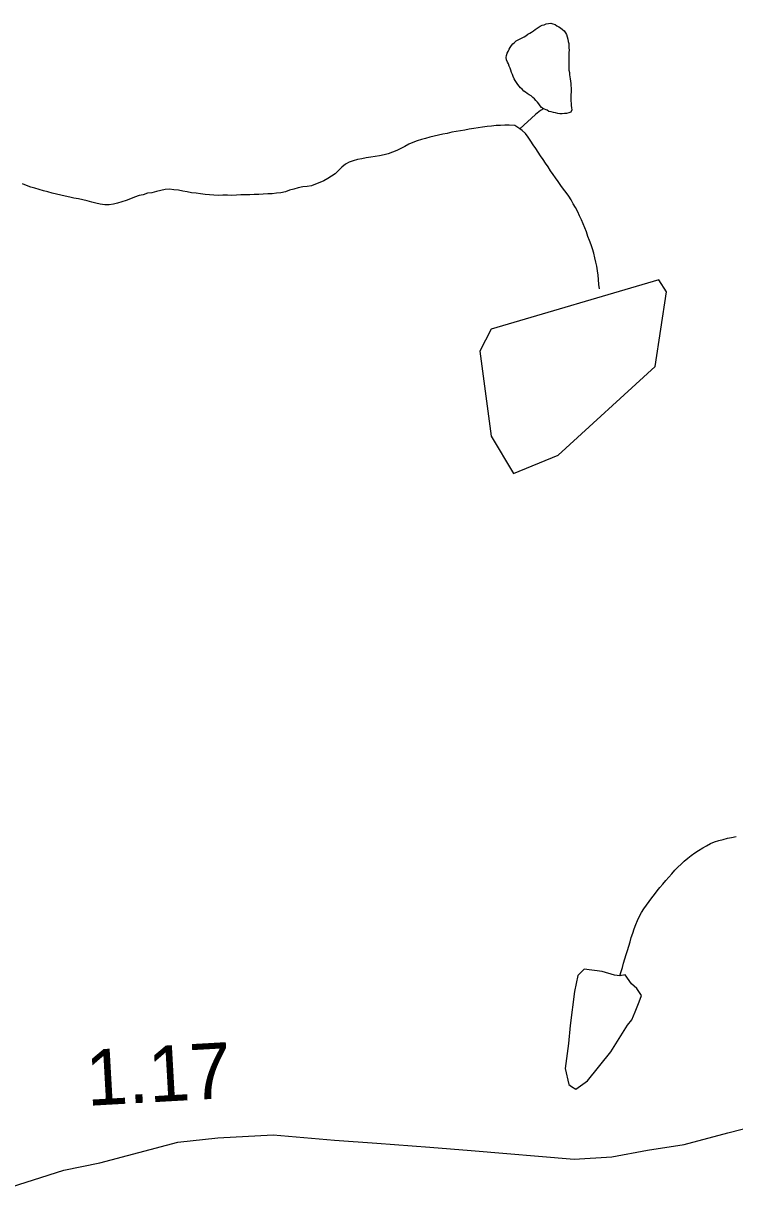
# Model space of a CAD drawing. Extents: x 1950930 to 2061844, y 904556 to 1017002.
# Drawn here: x 1974370 to 1975961, y 909840 to 912450 of the extents above; entities that cross this region are included whole.
import ezdxf

# ---------------------------------------------------------------- set-up
doc = ezdxf.new("R2010")
doc.units = 0
for name, color, linetype in [('Exist Hydrographic Creek Single Shore', 7, 'Continuous'), ('Exist Hydrographic Misc Water Feature', 7, 'Continuous'), ('Exist Road Primary US Structure Standard Bridge CELL', 7, 'Continuous'), ('Exist Road Secondary Type 51 Attributed', 7, 'Continuous')]:
    doc.layers.add(name, color=color, linetype=linetype)

msp = doc.modelspace()

# ---------------------------------------------------------------- linework, layer by layer
at = {"layer": 'Exist Hydrographic Creek Single Shore'}
for points in [[(1975480.2, 912213.9), (1975469.1, 912220.8), (1975456.6, 912221.9), (1975446.3, 912221.9), (1975436.9, 912221.3), (1975427.1, 912220.7), (1975417, 912219.4), (1975407.2, 912218.9), (1975396.7, 912217.2), (1975386.7, 912215.9), (1975377, 912214.5), (1975367, 912212.7), (1975357.4, 912210.6), (1975347.3, 912209.3), (1975337.9, 912207.9), (1975328, 912205.8), (1975317.8, 912203.2), (1975308.3, 912201.9), (1975298.5, 912199.6), (1975288.9, 912197.5), (1975279, 912194.9), (1975269.2, 912191.9), (1975260, 912189.7), (1975250.5, 912186.7), (1975240.9, 912182.8), (1975231.9, 912179), (1975223, 912174.2), (1975214, 912169.5), (1975204.8, 912165.2), (1975195.8, 912161.7), (1975186.1, 912157.5), (1975176.9, 912155.2), (1975166.7, 912153.2), (1975156.8, 912151.8), (1975147.2, 912150.1), (1975136.7, 912148.8), (1975127.1, 912146.6), (1975117, 912144.9), (1975107.6, 912141.9), (1975098.2, 912138.8), (1975090.2, 912134.4), (1975082.2, 912127.9), (1975074.6, 912120.5), (1975067, 912113.1), (1975059.4, 912107.8), (1975050.8, 912102.2), (1975042, 912097.5), (1975033.2, 912093.5), (1975023.5, 912089.7), (1975014.1, 912086.2), (1975004.5, 912084.9), (1974994.6, 912083.6), (1974984.4, 912081.4), (1974974.5, 912078.8), (1974965.3, 912076.3), (1974955.9, 912072.8), (1974945.6, 912070.7), (1974936, 912069.3), (1974926.1, 912068.4), (1974916.3, 912067.9), (1974906.4, 912067.4), (1974896.2, 912066.8), (1974885.9, 912066.8), (1974876.5, 912066.2), (1974866.3, 912065.7), (1974856, 912066), (1974846.6, 912065.1), (1974836.3, 912064.6), (1974826.1, 912064.9), (1974816, 912065.3), (1974806.4, 912064.3), (1974796.1, 912065.4), (1974785.9, 912065.8), (1974776.2, 912066.8), (1974766.2, 912068), (1974756.3, 912069.5), (1974746.3, 912070.5), (1974736.5, 912072.5), (1974726.6, 912074.4), (1974716.6, 912076.3), (1974706.5, 912077), (1974697.1, 912078.4), (1974687, 912077.5), (1974677.4, 912075.4), (1974667.8, 912073.2), (1974657.5, 912070.7), (1974647.9, 912069.3), (1974638, 912066.3), (1974628.8, 912064.1), (1974618.8, 912060.4), (1974609.7, 912057.2), (1974600.1, 912053), (1974590.3, 912050), (1974580.8, 912047.1), (1974571.6, 912044.8), (1974561.5, 912043.5), (1974552.3, 912043.7), (1974541.9, 912045.2), (1974532, 912047.2), (1974522.8, 912049.8)], [(1975658.2, 911855.6), (1975656.7, 911865.6), (1975656.1, 911876.3), (1975655.1, 911886.1), (1975653.9, 911896), (1975652.4, 911906), (1975650.4, 911915.6), (1975647.9, 911925), (1975645.4, 911935.1), (1975642.4, 911944.8), (1975639.7, 911953.8), (1975636.2, 911963.7), (1975632.5, 911972.7), (1975629.3, 911983), (1975625.6, 911992), (1975622.1, 912001.1), (1975618, 912009.8), (1975613.9, 912019), (1975609.6, 912028.2), (1975604.6, 912037.4), (1975599.7, 912045.9), (1975594.8, 912054.7), (1975589.5, 912063.3), (1975583.5, 912071.5), (1975578, 912078.8), (1975571.8, 912087), (1975565.9, 912095.7), (1975560.1, 912103.9), (1975554.6, 912111.7), (1975548.7, 912119.9), (1975543.3, 912128.4), (1975537.6, 912136.6), (1975532.1, 912144.7), (1975526.7, 912153.2), (1975521.2, 912161.4), (1975515.9, 912169.5), (1975509.9, 912178.1), (1975504.6, 912186.2), (1975498.8, 912194.8), (1975492.5, 912203), (1975485.5, 912209.8), (1975480.2, 912213.9)], [(1974522.8, 912049.8), (1974512.5, 912052.6), (1974502.7, 912054.4), (1974492.9, 912057.2), (1974483, 912058.6), (1974473.6, 912060.5), (1974463.3, 912063.3), (1974453.9, 912065.1), (1974444, 912067.1), (1974434.2, 912069.7), (1974424.6, 912072.5), (1974414.7, 912075.2), (1974405.5, 912077.8), (1974395.7, 912080.5), (1974386.4, 912083.1), (1974377.2, 912086.5), (1974368, 912090.7)], [(1975704.1, 910318.3), (1975707, 910328), (1975709.6, 910336.9), (1975712.1, 910346.7), (1975715.2, 910356.4), (1975718, 910366), (1975720.7, 910375.4), (1975723.6, 910385.1), (1975727.1, 910394.8), (1975729.5, 910404.5), (1975732.8, 910414.1), (1975735.7, 910423.5), (1975739.4, 910433), (1975743.1, 910442.2), (1975747.4, 910450.8), (1975752.3, 910459.9), (1975757.4, 910468.1), (1975763.1, 910476.9), (1975769.3, 910484.9), (1975775.2, 910492.9), (1975781.6, 910500.5), (1975787.1, 910508.6), (1975793.5, 910516.4), (1975799.9, 910523.6), (1975806.8, 910531.9), (1975813.2, 910539.1), (1975819.9, 910547), (1975826.7, 910554.5), (1975833.5, 910561.6), (1975840.9, 910568.1), (1975848, 910575.2), (1975855.8, 910581.7), (1975863.6, 910587.4), (1975871.8, 910593.4), (1975880, 910599.1), (1975889.1, 910604.6), (1975897.5, 910609.4), (1975906.3, 910614.2), (1975915.5, 910618.1), (1975924.9, 910621.1), (1975934.6, 910623.3), (1975944.6, 910626.7), (1975953.6, 910628.1), (1975963.9, 910630.3)]]:
    msp.add_lwpolyline(points, dxfattribs=at)
at = {"layer": 'Exist Hydrographic Misc Water Feature'}
for points in [[(1975532.9, 912258.6), (1975529, 912261.2), (1975525.9, 912265.3), (1975522.6, 912269.4), (1975520, 912273.1), (1975516.3, 912277.3), (1975513.2, 912280.6), (1975508.9, 912283.7), (1975505.2, 912287.2), (1975501.1, 912289.8), (1975496.8, 912292.5), (1975493.1, 912295.5), (1975488.8, 912298.1), (1975485.3, 912302.4), (1975482, 912305.7), (1975478.7, 912309), (1975475.7, 912313.1), (1975472.4, 912317.3), (1975469.7, 912321.7), (1975467.5, 912325.7), (1975465.4, 912331), (1975463.6, 912334.9), (1975461.7, 912339.6), (1975460.1, 912344.7), (1975458.6, 912349), (1975456.4, 912353.8), (1975454.8, 912358.9), (1975452.5, 912362.9), (1975450.7, 912368.1), (1975449.8, 912373.1), (1975450.2, 912377.9), (1975451.9, 912382.9), (1975453.9, 912386.6), (1975456, 912391.7), (1975458.6, 912395.6), (1975461.5, 912399.8), (1975464.4, 912403.7), (1975468.3, 912406.8), (1975472.2, 912410.2), (1975476.5, 912412.5), (1975480.6, 912415), (1975485.3, 912417.2), (1975489.6, 912419.7), (1975493.7, 912422), (1975498, 912425.4), (1975502.7, 912427.5), (1975506.4, 912429.8), (1975510.9, 912433.2), (1975514.8, 912436.2), (1975519.1, 912438.8), (1975525.3, 912443.5), (1975530.4, 912445.3), (1975534.7, 912446.6), (1975539.4, 912448.3), (1975544.2, 912449.6), (1975549.3, 912449.7), (1975554.2, 912448.6), (1975559.1, 912446.9), (1975563.2, 912444.2), (1975567.5, 912441.6), (1975571.4, 912439.4), (1975575.5, 912435.9), (1975579.2, 912432.6), (1975582.3, 912428.5), (1975584.5, 912424.4), (1975586.4, 912419.2), (1975587.6, 912414.2), (1975588.4, 912409.2), (1975589.5, 912404.6), (1975589.9, 912399.6), (1975589.9, 912394.8), (1975590.3, 912389.8), (1975589.9, 912384.7), (1975589.9, 912379.8), (1975590.1, 912374.9), (1975590.1, 912370), (1975590.1, 912365.1), (1975589.7, 912360), (1975589.7, 912355.5), (1975589.7, 912350.2), (1975590.1, 912345.2), (1975590.9, 912339.9), (1975591.3, 912334.5), (1975592.3, 912329.9), (1975592.8, 912325.7), (1975593.6, 912320), (1975594, 912315.1), (1975594.4, 912310), (1975595, 912305.1), (1975595, 912300.3), (1975595, 912295.4), (1975594.6, 912290.1), (1975594.6, 912285.3), (1975594.6, 912280.4), (1975594.6, 912275.6), (1975594.8, 912270.7), (1975595.2, 912265.7), (1975596, 912260.7), (1975596.4, 912255.8), (1975594.4, 912250.9)], [(1975532.9, 912258.6), (1975526.5, 912254.7), (1975515, 912245.9), (1975480.2, 912213.9)], [(1975594.4, 912250.9), (1975589.9, 912249.5), (1975584.5, 912247.9), (1975579.8, 912247.8), (1975575.1, 912247.3), (1975569.6, 912247.3), (1975565.1, 912248), (1975560.1, 912249.1), (1975555.2, 912250.3), (1975550.3, 912251.9), (1975545.4, 912252.6), (1975541.1, 912255.3), (1975532.9, 912258.6)], [(1975465.9, 911442.5), (1975566, 911483.1), (1975782.9, 911682.1), (1975808, 911849), (1975790.9, 911875.6), (1975415.9, 911765.1), (1975390.9, 911716.4), (1975415.9, 911525.6), (1975465.9, 911442.5)], [(1975704.1, 910318.3), (1975691.6, 910320.1), (1975664.1, 910328), (1975623.7, 910333.7), (1975609.8, 910319.2), (1975602.6, 910283.4), (1975593, 910207.3), (1975588.7, 910166.9), (1975581.5, 910111.3), (1975590.1, 910075.1), (1975595.6, 910071), (1975605.7, 910064.9), (1975631.7, 910083.4), (1975683.4, 910148.2), (1975720.9, 910207.7), (1975730.5, 910220), (1975738.3, 910238), (1975746.7, 910260.6), (1975752.5, 910274.4), (1975741.8, 910290.2), (1975729.9, 910300.5), (1975716, 910320.5), (1975704.1, 910318.3)]]:
    msp.add_lwpolyline(points, dxfattribs=at)
at = {"layer": 'Exist Road Secondary Type 51 Attributed'}
msp.add_lwpolyline([(1974324.8, 909840), (1974460.8, 909883.7), (1974540.8, 909900.1), (1974715.4, 909946.5), (1974805, 909955.9), (1974928.4, 909962.8), (1975065.8, 909950.7), (1975160.1, 909943.8), (1975279, 909935.3), (1975371.3, 909927.8), (1975601.9, 909907.9), (1975686.2, 909913.2), (1975765.5, 909928.1), (1975847.5, 909941), (1975945.4, 909966.8), (1976044.3, 909992.4)], dxfattribs=at)

# ---------------------------------------------------------------- texts
at = {"layer": 'Exist Road Primary US Structure Standard Bridge CELL'}
msp.add_text('1.17', height=125, rotation=3.2166, dxfattribs=at).set_placement((1974513.2, 910027.4))

doc.saveas('drawing.dxf')
